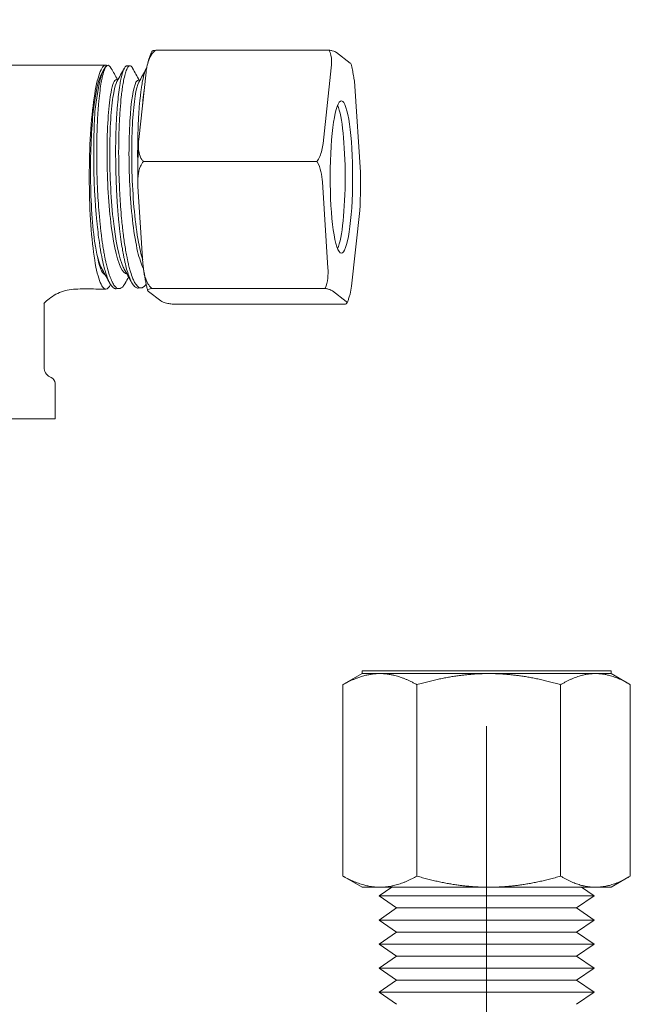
# Model space of a CAD drawing. Header units: inches. Extents: x 1 to 669, y 0 to 417.
# Tile 287 of 317: x 561.1 to 562.63, y 274.39 to 276.86. Entities that reach past the tile are written whole.
import ezdxf

# ---------------------------------------------------------------- set-up
doc = ezdxf.new("R2010")
doc.units = ezdxf.units.IN
doc.header["$LTSCALE"] = 12
doc.header["$MEASUREMENT"] = 0
doc.linetypes.add('C', pattern=[2, 1.25, -0.25, 0.25, -0.25])
doc.layers.add('C', color=4, linetype='C', lineweight=13)
doc.layers.add('D', color=2, linetype='CONTINUOUS')
doc.layers.add('X', color=1, linetype='CONTINUOUS')
doc.styles.get("Standard").update_dxf_attribs({"font": 'SIMPLEX.SHX', "width": 0.875})
doc.dimstyles.new('STANDARD$0', dxfattribs={"dimscale": 32, "dimtxt": 0.09375, "dimasz": 0.0625, "dimexe": 0.03125, "dimexo": 0.03125, "dimgap": 0.03125, "dimtad": 1, "dimtih": 1, "dimtoh": 1, "dimdec": 4, "dimzin": 12, "dimdsep": 46, "dimlunit": 5, "dimtxsty": 'Standard', "dimcen": -0.03125, "dimclrd": 256, "dimclre": 256, "dimclrt": 256, "dimadec": 0, "dimazin": 0, "dimtfac": 0.875, "dimtdec": 4, "dimtofl": 0, "dimtmove": 0, "dimatfit": 3, "dimfxl": 0, "dimtolj": 1, "dimtzin": 12, "dimlwd": 13, "dimlwe": 13, "dimarcsym": 0})

# ---------------------------------------------------------------- blocks, each defined once
blk = doc.blocks.new('*D19')
at = {"layer": 'D', "linetype": 'Continuous', "lineweight": 13}
for p, q in [((530.7712, 253.2758), (530.7712, 298.6089)), ((562.2712, 290.1057), (562.2712, 298.6089)), ((532.7712, 297.6089), (560.2712, 297.6089))]:
    blk.add_line(p, q, dxfattribs=at)
at = {"layer": 'D', "linetype": 'Continuous'}
for points in [[(532.7712, 297.9422), (532.7712, 297.2755), (530.7712, 297.6089)], [(560.2712, 297.9422), (560.2712, 297.2755), (562.2712, 297.6089)]]:
    blk.add_solid(points, dxfattribs=at)
at = {"layer": 'D', "linetype": 'Continuous', "lineweight": -3, "insert": (546.555, 301.6714), "char_height": 3, "attachment_point": 5}
blk.add_mtext('\\A1;31{\\H0.875x;\\S1/2;}{}{\\C2;%%p1}', dxfattribs=at)

msp = doc.modelspace()

# ---------------------------------------------------------------- linework, layer by layer
at = {"layer": 'C'}
msp.add_line((562.27125, 158.08826), (562.27125, 289.1057), dxfattribs=at)
at = {"layer": 'X', "lineweight": 0}
for p, q in [((561.44061, 276.78442), (561.87564, 276.78442)), ((561.89433, 276.77814), (561.92894, 276.75166)), ((561.37594, 276.74495), (561.36839, 276.74518)), ((561.3048, 276.72625), (561.31078, 276.73709)), ((561.3978, 276.56016), (561.41624, 276.72916)), ((561.86053, 276.54985), (561.88122, 276.73947)), ((561.34572, 276.71045), (561.34164, 276.71045)), ((561.4006, 276.70874), (561.39642, 276.70874)), ((561.94044, 276.69415), (561.95436, 276.47805)), ((561.41011, 276.5049), (561.84513, 276.5049)), ((561.87284, 276.23757), (561.85892, 276.45367)), ((561.40823, 276.24932), (561.39583, 276.44192)), ((561.95275, 276.38187), (561.93206, 276.19225)), ((561.3485, 276.18591), (561.34093, 276.18567)), ((561.40357, 276.18764), (561.39598, 276.1874)), ((561.45322, 276.15502), (561.42237, 276.17862)), ((561.43062, 276.18634), (561.86565, 276.18634)), ((561.91895, 276.15358), (561.88434, 276.18006)), ((561.16068, 276.14974), (561.16068, 275.98618)), ((561.48164, 276.1473), (561.91667, 276.1473)), ((561.18768, 275.94866), (561.18768, 275.85961)), ((560.97929, 275.85961), (561.18768, 275.85961)), ((561.95875, 275.22011), (561.91387, 275.1942)), ((562.27658, 275.22706), (561.95875, 275.22706)), ((561.95875, 275.22011), (561.95875, 275.22706)), ((562.00332, 275.22011), (561.95875, 275.22011)), ((562.27658, 275.22011), (562.00332, 275.22011)), ((562.58375, 275.22706), (562.27658, 275.22706)), ((562.54451, 275.22011), (562.27658, 275.22011)), ((562.58375, 275.22011), (562.54451, 275.22011)), ((562.58375, 275.22011), (562.58375, 275.22706)), ((562.58375, 275.22011), (562.62862, 275.1942)), ((561.91045, 275.1922), (561.91045, 274.71197)), ((562.09618, 275.1922), (562.09618, 274.71197)), ((562.45697, 275.1922), (562.45697, 274.71197)), ((562.63204, 275.1922), (562.63204, 274.71197)), ((561.95875, 274.68406), (561.91387, 274.70997)), ((562.58375, 274.68406), (562.62862, 274.70997)), ((561.95875, 274.68406), (562.00332, 274.68406)), ((562.03307, 274.68406), (562.00125, 274.66221)), ((562.00332, 274.68406), (562.27658, 274.68406)), ((562.27658, 274.68406), (562.54451, 274.68406)), ((562.50942, 274.68406), (562.54125, 274.66221)), ((562.54451, 274.68406), (562.58375, 274.68406)), ((562.00125, 274.66221), (562.00128, 274.66221)), ((562.04525, 274.63201), (562.00125, 274.66221)), ((562.00128, 274.66221), (562.54125, 274.66221)), ((562.49725, 274.63201), (562.54125, 274.66221)), ((562.04525, 274.63201), (562.00125, 274.6018)), ((562.04525, 274.63201), (562.04528, 274.63201)), ((562.04528, 274.63201), (562.49725, 274.63201)), ((562.49725, 274.63201), (562.54125, 274.6018)), ((562.00125, 274.6018), (562.00128, 274.6018)), ((562.04525, 274.5716), (562.00125, 274.6018)), ((562.00128, 274.6018), (562.54125, 274.6018)), ((562.49725, 274.5716), (562.54125, 274.6018)), ((562.04525, 274.5716), (562.00125, 274.5414)), ((562.04525, 274.5716), (562.04528, 274.5716)), ((562.04528, 274.5716), (562.49725, 274.5716)), ((562.49725, 274.5716), (562.54125, 274.5414)), ((562.00125, 274.5414), (562.00128, 274.5414)), ((562.04525, 274.51119), (562.00125, 274.5414)), ((562.00128, 274.5414), (562.54125, 274.5414)), ((562.49725, 274.51119), (562.54125, 274.5414)), ((562.04525, 274.51119), (562.00125, 274.48099)), ((562.04525, 274.51119), (562.04528, 274.51119)), ((562.04528, 274.51119), (562.49725, 274.51119)), ((562.49725, 274.51119), (562.54125, 274.48099)), ((562.00125, 274.48099), (562.00128, 274.48099)), ((562.04525, 274.45079), (562.00125, 274.48099)), ((562.00128, 274.48099), (562.54125, 274.48099)), ((562.49725, 274.45079), (562.54125, 274.48099)), ((562.04525, 274.45079), (562.00125, 274.42058)), ((562.04525, 274.45079), (562.04528, 274.45079)), ((562.04528, 274.45079), (562.49725, 274.45079)), ((562.49725, 274.45079), (562.54125, 274.42058)), ((562.00125, 274.42058), (562.00128, 274.42058)), ((562.04525, 274.39038), (562.00125, 274.42058)), ((562.00128, 274.42058), (562.54125, 274.42058)), ((562.49725, 274.39038), (562.54125, 274.42058))]:
    msp.add_line(p, q, dxfattribs=at)
for centre, radius, start, end in [((561.17568, 275.98618), 0.015, 180, 184.50731), ((561.18637, 275.98702), 0.02573, 184.50731, 250.3523), ((561.17268, 275.94866), 0.015, 0, 70.3523)]:
    msp.add_arc(centre, radius, start, end, dxfattribs=at)
at = {"layer": 'X', "lineweight": 0, "extrusion": (0, 0, -1)}
for centre, major_axis, start_param, end_param in [((561.32151, 276.46586), (0, 0.2808), -0.9453593, -0.0809934), ((561.3151, 276.46586), (0, 0.26957), -0.9455111, -0.2617263)]:
    msp.add_ellipse(centre, major_axis=major_axis, ratio=0.1477489, start_param=start_param, end_param=end_param, dxfattribs=at)
at = {"layer": 'X', "lineweight": 0}
for centre, start_param, end_param in [((561.90664, 276.46586), -3.2541746, 3.0290107), ((561.88782, 276.46586), 0.3400187, 2.801574)]:
    msp.add_ellipse(centre, major_axis=(0, -0.191), ratio=0.1477489, start_param=start_param, end_param=end_param, dxfattribs=at)
for points, knots in [([(561.44061, 276.78442), (561.43854, 276.78289), (561.43661, 276.78117), (561.43062, 276.77477), (561.42693, 276.76839), (561.42007, 276.7526), (561.41753, 276.73998), (561.41624, 276.72916)], [-0.42458234, -0.42458234, -0.42458234, -0.42458234, -0.40555872, -0.40555872, -0.351595, -0.351595, -0.25082665, -0.25082665, -0.25082665, -0.25082665]), ([(561.43026, 276.78064), (561.42943, 276.77874), (561.42863, 276.7768), (561.42709, 276.77282), (561.42635, 276.77079), (561.42491, 276.7666), (561.42421, 276.76445), (561.42285, 276.76003), (561.42219, 276.75776), (561.42089, 276.7531), (561.42026, 276.7507), (561.41964, 276.74825)], [0.32321672, 0.32321672, 0.32321672, 0.32321672, 0.36462658, 0.36462658, 0.40603643, 0.40603643, 0.44744628, 0.44744628, 0.48885613, 0.48885613, 0.53026598, 0.53026598, 0.53026598, 0.53026598]), ([(561.43026, 276.78064), (561.43061, 276.78146), (561.43163, 276.78224), (561.43507, 276.78345), (561.43743, 276.78401), (561.44061, 276.78442)], [-1.518813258, -1.518813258, -1.518813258, -1.518813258, -1.466275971, -1.466275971, -1.428018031, -1.428018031, -1.428018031, -1.428018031]), ([(561.88122, 276.73947), (561.88228, 276.74985), (561.88237, 276.76205), (561.87923, 276.77597), (561.87771, 276.78044), (561.87564, 276.78442)], [-0.70602507, -0.70602507, -0.70602507, -0.70602507, -0.60881107, -0.60881107, -0.56936221, -0.56936221, -0.56936221, -0.56936221]), ([(561.87564, 276.78442), (561.87887, 276.78386), (561.88169, 276.78324), (561.8889, 276.78129), (561.89236, 276.77959), (561.89433, 276.77814)], [-1.40629089, -1.40629089, -1.40629089, -1.40629089, -1.36684203, -1.36684203, -1.26962803, -1.26962803, -1.26962803, -1.26962803]), ([(560.54312, 276.39291), (560.54555, 276.3987), (560.54807, 276.40444), (560.56812, 276.44822), (560.58985, 276.48459), (560.64028, 276.5514), (560.66927, 276.58223), (560.73281, 276.6366), (560.76774, 276.66045), (560.84038, 276.69915), (560.87839, 276.71445), (560.98076, 276.74335), (561.04822, 276.74686), (561.18075, 276.74686), (561.24793, 276.74686), (561.3151, 276.74686)], [0.26372751, 0.26372751, 0.26372751, 0.26372751, 0.28252035, 0.28252035, 0.40823959, 0.40823959, 0.53394827, 0.53394827, 0.65966272, 0.65966272, 0.78157749, 0.78157749, 0.97983215, 0.97983215, 1.18359339, 1.18359339, 1.18359339, 1.18359339]), ([(561.3151, 276.18486), (561.30967, 276.18486), (561.30425, 276.19212), (561.29921, 276.20624), (561.2942, 276.22028), (561.28959, 276.24109), (561.28574, 276.26716), (561.28191, 276.29313), (561.27883, 276.3243), (561.27674, 276.35832), (561.27466, 276.3923), (561.27358, 276.42908), (561.27358, 276.46586), (561.27358, 276.50264), (561.27466, 276.53942), (561.27674, 276.5734), (561.27883, 276.60742), (561.28191, 276.63858), (561.28574, 276.66456), (561.28959, 276.69062), (561.2942, 276.71144), (561.29921, 276.72548), (561.30425, 276.7396), (561.30967, 276.74686), (561.3151, 276.74686)], [-2.2264056, -2.2264056, -2.2264056, -2.2264056, -1.9463697, -1.9463697, -1.9463697, -1.6679123, -1.6679123, -1.6679123, -1.3903843, -1.3903843, -1.3903843, -1.1132028, -1.1132028, -1.1132028, -0.8360213, -0.8360213, -0.8360213, -0.5584933, -0.5584933, -0.5584933, -0.2800359, -0.2800359, -0.2800359, 0, 0, 0, 0]), ([(561.29311, 276.46586), (561.29248, 276.48668), (561.29222, 276.50744), (561.29229, 276.53148), (561.29231, 276.53519), (561.29236, 276.54124), (561.29239, 276.54359), (561.29244, 276.54818), (561.29247, 276.55041), (561.29255, 276.55551), (561.2926, 276.55837), (561.29276, 276.56707), (561.2929, 276.57284), (561.29339, 276.59004), (561.29383, 276.60119), (561.29455, 276.6151), (561.29472, 276.61824), (561.29519, 276.62615), (561.2955, 276.63085), (561.29607, 276.63877), (561.29633, 276.64203), (561.2969, 276.64895), (561.29722, 276.65258), (561.29846, 276.66563), (561.29946, 276.67451), (561.30157, 276.6903), (561.30266, 276.69729), (561.30408, 276.70527), (561.30437, 276.70685), (561.30487, 276.70944), (561.30507, 276.71048), (561.3055, 276.71258), (561.30572, 276.71366), (561.30743, 276.72169), (561.30899, 276.7276), (561.31176, 276.73575), (561.31295, 276.73856), (561.31469, 276.74172), (561.31522, 276.74255), (561.31614, 276.74381), (561.31653, 276.74427), (561.31734, 276.7451), (561.31774, 276.74545), (561.31815, 276.74574)], [0.000001, 0.000001, 0.000001, 0.000001, 0.1587597, 0.1587597, 0.1878624, 0.1878624, 0.2065136, 0.2065136, 0.2243254, 0.2243254, 0.247399, 0.247399, 0.2947861, 0.2947861, 0.3904967, 0.3904967, 0.4188963, 0.4188963, 0.4628905, 0.4628905, 0.494614, 0.494614, 0.531415, 0.531415, 0.6298201, 0.6298201, 0.7208771, 0.7208771, 0.7441298, 0.7441298, 0.7600648, 0.7600648, 0.777281, 0.777281, 0.8922892, 0.8922892, 0.9744778, 0.9744778, 1.0100282, 1.0100282, 1.0359952, 1.0359952, 1.0627249, 1.0627249, 1.0627249, 1.0627249]), ([(561.36839, 276.74518), (561.36757, 276.74521), (561.36674, 276.74496), (561.36532, 276.74405), (561.36473, 276.74353), (561.36365, 276.74233), (561.36316, 276.74169), (561.36201, 276.73994), (561.36134, 276.73875), (561.35934, 276.73461), (561.35802, 276.73111), (561.35562, 276.72323), (561.35453, 276.71903), (561.35316, 276.71286), (561.35285, 276.71135), (561.35232, 276.70873), (561.35211, 276.70765), (561.35156, 276.70475), (561.35123, 276.70288), (561.34975, 276.69419), (561.34867, 276.68671), (561.34676, 276.67106), (561.34591, 276.66301), (561.3448, 276.65089), (561.34448, 276.64722), (561.34391, 276.64012), (561.34365, 276.63669), (561.34302, 276.62803), (561.34267, 276.62272), (561.34192, 276.61013), (561.34154, 276.60277), (561.34072, 276.58405), (561.34034, 276.57248), (561.34004, 276.55773), (561.33998, 276.55482), (561.3399, 276.54957), (561.33987, 276.54723), (561.33982, 276.54238), (561.3398, 276.53987), (561.33977, 276.53328), (561.33976, 276.52919), (561.3398, 276.50562), (561.34016, 276.48577), (561.3408, 276.46586)], [3.3501371, 3.3501371, 3.3501371, 3.3501371, 3.4049775, 3.4049775, 3.4440637, 3.4440637, 3.476544, 3.476544, 3.5209307, 3.5209307, 3.6110154, 3.6110154, 3.6896291, 3.6896291, 3.7139999, 3.7139999, 3.7305553, 3.7305553, 3.7576593, 3.7576593, 3.8533229, 3.8533229, 3.9416281, 3.9416281, 3.9785936, 3.9785936, 4.0117968, 4.0117968, 4.0610847, 4.0610847, 4.1259364, 4.1259364, 4.2220991, 4.2220991, 4.245511, 4.245511, 4.2641657, 4.2641657, 4.2840501, 4.2840501, 4.3161283, 4.3161283, 4.4678938, 4.4678938, 4.4678938, 4.4678938]), ([(561.34839, 276.46586), (561.34789, 276.48098), (561.34756, 276.49607), (561.3474, 276.51512), (561.34738, 276.51923), (561.34736, 276.52743), (561.34737, 276.53151), (561.34742, 276.54011), (561.34747, 276.54462), (561.34766, 276.55866), (561.34788, 276.56806), (561.34849, 276.58695), (561.34888, 276.59641), (561.34947, 276.60802), (561.3496, 276.61044), (561.34992, 276.61617), (561.35012, 276.61947), (561.35045, 276.62466), (561.35057, 276.62659), (561.35086, 276.6309), (561.35103, 276.63327), (561.35202, 276.6469), (561.35294, 276.65752), (561.35455, 276.67268), (561.35515, 276.67777), (561.35628, 276.68642), (561.35679, 276.69008), (561.3577, 276.69599), (561.35808, 276.69834), (561.35891, 276.70315), (561.35936, 276.7056), (561.361, 276.71394), (561.36224, 276.71925), (561.36482, 276.72843), (561.36615, 276.73229), (561.3679, 276.73633), (561.3683, 276.73718), (561.36896, 276.73848), (561.36923, 276.73897), (561.36984, 276.74005), (561.37019, 276.74061), (561.37175, 276.74288), (561.37296, 276.74403), (561.37525, 276.74506), (561.37633, 276.74507), (561.3782, 276.74426), (561.37898, 276.74368), (561.38024, 276.74232), (561.38073, 276.7417), (561.38163, 276.74038), (561.38205, 276.73971), (561.38246, 276.73897)], [0.000001, 0.000001, 0.000001, 0.000001, 0.1152593, 0.1152593, 0.1471524, 0.1471524, 0.1791204, 0.1791204, 0.2148403, 0.2148403, 0.2912359, 0.2912359, 0.3719078, 0.3719078, 0.3934184, 0.3934184, 0.4233451, 0.4233451, 0.4412868, 0.4412868, 0.4637532, 0.4637532, 0.5722036, 0.5722036, 0.6308083, 0.6308083, 0.6768909, 0.6768909, 0.7088059, 0.7088059, 0.744716, 0.744716, 0.8365515, 0.8365515, 0.9281701, 0.9281701, 0.9552267, 0.9552267, 0.9729194, 0.9729194, 0.9966339, 0.9966339, 1.0776714, 1.0776714, 1.1495599, 1.1495599, 1.2013036, 1.2013036, 1.2338657, 1.2338657, 1.2613261, 1.2613261, 1.2613261, 1.2613261]), ([(561.93858, 276.7106), (561.93812, 276.71342), (561.93765, 276.7162), (561.93669, 276.72165), (561.9362, 276.72432), (561.93521, 276.72956), (561.9347, 276.73213), (561.93367, 276.73716), (561.93314, 276.73962), (561.93207, 276.74444), (561.93153, 276.7468), (561.93097, 276.74911)], [5.54732546, 5.54732546, 5.54732546, 5.54732546, 5.58459829, 5.58459829, 5.62187111, 5.62187111, 5.65914394, 5.65914394, 5.69641676, 5.69641676, 5.73368959, 5.73368959, 5.73368959, 5.73368959]), ([(561.41778, 276.7396), (561.41773, 276.73952), (561.41768, 276.73945), (561.41728, 276.73886), (561.41695, 276.73831), (561.41633, 276.73721), (561.41605, 276.73667), (561.41527, 276.73508), (561.41478, 276.73396), (561.41357, 276.73091), (561.41287, 276.72888), (561.41054, 276.7213), (561.40898, 276.71478), (561.40702, 276.70468), (561.40655, 276.70213), (561.40569, 276.69713), (561.4053, 276.6947), (561.40435, 276.68854), (561.4038, 276.68472), (561.40259, 276.67557), (561.40193, 276.67013), (561.4003, 276.65513), (561.39939, 276.64515), (561.39842, 276.6322), (561.39825, 276.6298), (561.39796, 276.62536), (561.39783, 276.62333), (561.39748, 276.61764), (561.39727, 276.61395), (561.3968, 276.60474), (561.39655, 276.59916), (561.39578, 276.57932), (561.39541, 276.56455), (561.39516, 276.5447), (561.39512, 276.54002), (561.39507, 276.53109), (561.39506, 276.52685), (561.39507, 276.51833), (561.39509, 276.51405), (561.39518, 276.50092), (561.39531, 276.49202), (561.39549, 276.48309)], [3.4497419, 3.4497419, 3.4497419, 3.4497419, 3.45321667, 3.45321667, 3.47576218, 3.47576218, 3.49468463, 3.49468463, 3.52873026, 3.52873026, 3.57888843, 3.57888843, 3.69702917, 3.69702917, 3.73450162, 3.73450162, 3.76757096, 3.76757096, 3.81561011, 3.81561011, 3.87773093, 3.87773093, 3.97922015, 3.97922015, 4.00198514, 4.00198514, 4.02083546, 4.02083546, 4.05429392, 4.05429392, 4.10304663, 4.10304663, 4.22456666, 4.22456666, 4.26169379, 4.26169379, 4.29485697, 4.29485697, 4.32801807, 4.32801807, 4.39626387, 4.39626387, 4.39626387, 4.39626387]), ([(561.36842, 276.2222), (561.36289, 276.22256), (561.35737, 276.22836), (561.34166, 276.26226), (561.3325, 276.30678), (561.32047, 276.41666), (561.31764, 276.48148), (561.31868, 276.59753), (561.32253, 276.64816), (561.33211, 276.69948), (561.33688, 276.71045), (561.34164, 276.71045)], [0.813626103, 0.813626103, 0.813626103, 0.813626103, 0.820477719, 0.820477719, 0.834287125, 0.834287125, 0.848096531, 0.848096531, 0.861905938, 0.861905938, 0.871558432, 0.871558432, 0.871558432, 0.871558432]), ([(561.36144, 276.23484), (561.36063, 276.2363), (561.35983, 276.23789), (561.34853, 276.26226), (561.33937, 276.30678), (561.32734, 276.41666), (561.32451, 276.48148), (561.32555, 276.59753), (561.3294, 276.64816), (561.33745, 276.69128), (561.34017, 276.7004), (561.34301, 276.70554)], [0.819432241, 0.819432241, 0.819432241, 0.819432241, 0.820477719, 0.820477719, 0.834287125, 0.834287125, 0.848096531, 0.848096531, 0.861905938, 0.861905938, 0.867811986, 0.867811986, 0.867811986, 0.867811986]), ([(561.40946, 276.23692), (561.40431, 276.24637), (561.39941, 276.26074), (561.38598, 276.31789), (561.37919, 276.3743), (561.37248, 276.49398), (561.37258, 276.55665), (561.37852, 276.65539), (561.38431, 276.69096), (561.39268, 276.70702), (561.39455, 276.70874), (561.39642, 276.70874)], [0.70329857, 0.70329857, 0.70329857, 0.70329857, 0.710002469, 0.710002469, 0.723811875, 0.723811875, 0.737621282, 0.737621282, 0.751430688, 0.751430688, 0.755251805, 0.755251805, 0.755251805, 0.755251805]), ([(561.40765, 276.25825), (561.40565, 276.26452), (561.40373, 276.27159), (561.39285, 276.31789), (561.38606, 276.3743), (561.37935, 276.49398), (561.37945, 276.55665), (561.38539, 276.65539), (561.39118, 276.69096), (561.39783, 276.70373), (561.39793, 276.70391), (561.39803, 276.70408)], [0.707193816, 0.707193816, 0.707193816, 0.707193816, 0.710002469, 0.710002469, 0.723811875, 0.723811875, 0.737621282, 0.737621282, 0.751430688, 0.751430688, 0.751633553, 0.751633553, 0.751633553, 0.751633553]), ([(561.40715, 276.64582), (561.40733, 276.64789), (561.40751, 276.64994), (561.40857, 276.66121), (561.40953, 276.66989), (561.41074, 276.67937), (561.41093, 276.68079), (561.41112, 276.68218)], [0.49770348, 0.49770348, 0.49770348, 0.49770348, 0.51848596, 0.51848596, 0.61360446, 0.61360446, 0.63059522, 0.63059522, 0.63059522, 0.63059522]), ([(561.29267, 276.27268), (561.29135, 276.27878), (561.29011, 276.2854), (561.28893, 276.29253), (561.28871, 276.29389), (561.28849, 276.29527), (561.28827, 276.29667), (561.2815, 276.34003), (561.2773, 276.40186), (561.27671, 276.46499), (561.27619, 276.52035), (561.27843, 276.57689), (561.28281, 276.62365)], [0, 0, 0, 0, 0.0008124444, 0.0008124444, 0.0008124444, 0.000967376, 0.000967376, 0.000967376, 0.0057714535, 0.0057714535, 0.0057714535, 0.0099836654, 0.0099836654, 0.0099836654, 0.0099836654]), ([(561.28788, 276.63025), (561.28704, 276.61754), (561.28636, 276.60407), (561.2857, 276.58599), (561.28557, 276.58193), (561.28533, 276.57379), (561.28522, 276.56971), (561.28502, 276.56118), (561.28494, 276.55673), (561.28473, 276.54314), (561.28465, 276.5339), (561.28461, 276.50887), (561.28478, 276.49292), (561.28523, 276.47485), (561.28528, 276.4728), (561.28538, 276.46912), (561.28543, 276.46749), (561.28548, 276.46586)], [0.000001, 0.000001, 0.000001, 0.000001, 0.11951006, 0.11951006, 0.15359727, 0.15359727, 0.18718332, 0.18718332, 0.22313993, 0.22313993, 0.29600235, 0.29600235, 0.41825521, 0.41825521, 0.43388138, 0.43388138, 0.44632, 0.44632, 0.44632, 0.44632]), ([(561.39707, 276.55008), (561.39682, 276.54376), (561.3966, 276.53739), (561.39621, 276.52457), (561.39604, 276.51813), (561.39577, 276.50519), (561.39566, 276.49869), (561.3955, 276.48566), (561.39545, 276.47913), (561.39541, 276.46606), (561.39542, 276.45953), (561.39546, 276.453)], [1.30709843, 1.30709843, 1.30709843, 1.30709843, 1.36780586, 1.36780586, 1.4285133, 1.4285133, 1.48922073, 1.48922073, 1.54992817, 1.54992817, 1.6106356, 1.6106356, 1.6106356, 1.6106356]), ([(561.3978, 276.56016), (561.39672, 276.54934), (561.39651, 276.53672), (561.39992, 276.52093), (561.40223, 276.51454), (561.40681, 276.50815), (561.40837, 276.50642), (561.41011, 276.5049)], [-1.59812162, -1.59812162, -1.59812162, -1.59812162, -1.49735327, -1.49735327, -1.44338955, -1.44338955, -1.42436593, -1.42436593, -1.42436593, -1.42436593]), ([(561.84513, 276.5049), (561.84807, 276.50887), (561.85057, 276.51334), (561.85675, 276.52726), (561.85932, 276.53946), (561.86053, 276.54985)], [-1.40629089, -1.40629089, -1.40629089, -1.40629089, -1.36684203, -1.36684203, -1.26962803, -1.26962803, -1.26962803, -1.26962803]), ([(561.41011, 276.5049), (561.40661, 276.50155), (561.40381, 276.49704), (561.39538, 276.47802), (561.39487, 276.45854), (561.39583, 276.44192)], [-0.42553153, -0.42553153, -0.42553153, -0.42553153, -0.38727359, -0.38727359, -0.2508371, -0.2508371, -0.2508371, -0.2508371]), ([(561.85892, 276.45367), (561.85778, 276.47004), (561.85452, 276.48931), (561.84558, 276.50419), (561.84536, 276.50454), (561.84513, 276.5049)], [-0.70799241, -0.70799241, -0.70799241, -0.70799241, -0.57314198, -0.57314198, -0.56987802, -0.56987802, -0.56987802, -0.56987802]), ([(561.28548, 276.46586), (561.28554, 276.4641), (561.2856, 276.46234), (561.28573, 276.45837), (561.28581, 276.45614), (561.28631, 276.44324), (561.28682, 276.43259), (561.28813, 276.40954), (561.28897, 276.3972), (561.29025, 276.38088), (561.29059, 276.3767), (561.2913, 276.36843), (561.29167, 276.36434), (561.29246, 276.35585), (561.29289, 276.35146), (561.29425, 276.33825), (561.29522, 276.3296), (561.29741, 276.31187), (561.29864, 276.30286), (561.3003, 276.29196), (561.30065, 276.28971), (561.30151, 276.28439), (561.30202, 276.28135), (561.30285, 276.27658), (561.30317, 276.27481), (561.3039, 276.2708), (561.30433, 276.26857), (561.30643, 276.25782), (561.3082, 276.24983), (561.31136, 276.23718), (561.31272, 276.23222), (561.31515, 276.22414), (561.3162, 276.22088), (561.31798, 276.21578), (561.3187, 276.21384), (561.32021, 276.20996), (561.32101, 276.20804), (561.32348, 276.20249), (561.32516, 276.19925), (561.32871, 276.19354), (561.33057, 276.19118), (561.33296, 276.18896), (561.33347, 276.18853), (561.33468, 276.18762), (561.33538, 276.18717), (561.33652, 276.1866), (561.33695, 276.18641), (561.33794, 276.18605), (561.33851, 276.1859), (561.33969, 276.18569), (561.34031, 276.18565), (561.34093, 276.18567)], [0.000001, 0.000001, 0.000001, 0.000001, 0.0134016, 0.0134016, 0.0303364, 0.0303364, 0.1118744, 0.1118744, 0.208285, 0.208285, 0.2418407, 0.2418407, 0.2751802, 0.2751802, 0.3117268, 0.3117268, 0.3864044, 0.3864044, 0.4695783, 0.4695783, 0.4915746, 0.4915746, 0.5221669, 0.5221669, 0.5405438, 0.5405438, 0.5643433, 0.5643433, 0.6572977, 0.6572977, 0.724159, 0.724159, 0.7743415, 0.7743415, 0.8076463, 0.8076463, 0.8442866, 0.8442866, 0.9201083, 0.9201083, 1.0020524, 1.0020524, 1.0238776, 1.0238776, 1.0543116, 1.0543116, 1.0726724, 1.0726724, 1.0965628, 1.0965628, 1.1228575, 1.1228575, 1.1228575, 1.1228575]), ([(561.36404, 276.19991), (561.36373, 276.19935), (561.36342, 276.1988), (561.361, 276.19472), (561.35886, 276.19192), (561.35482, 276.18812), (561.35293, 276.18694), (561.35018, 276.18607), (561.34932, 276.18593), (561.34771, 276.18589), (561.34697, 276.18596), (561.34518, 276.18636), (561.34415, 276.18677), (561.34105, 276.18856), (561.33901, 276.19047), (561.33519, 276.19544), (561.33342, 276.19832), (561.33118, 276.20271), (561.33069, 276.2037), (561.32982, 276.20557), (561.32943, 276.20643), (561.3285, 276.20856), (561.32795, 276.20986), (561.32582, 276.21517), (561.32425, 276.21958), (561.32037, 276.23183), (561.3181, 276.24022), (561.31525, 276.25262), (561.31454, 276.25582), (561.31328, 276.2619), (561.31271, 276.26474), (561.31139, 276.2716), (561.31065, 276.27568), (561.30906, 276.28495), (561.30822, 276.29019), (561.30596, 276.30522), (561.30461, 276.31533), (561.30281, 276.33032), (561.30229, 276.33488), (561.30154, 276.34178), (561.3013, 276.34408), (561.30081, 276.3487), (561.30058, 276.35103), (561.29989, 276.35794), (561.29945, 276.36255), (561.29808, 276.3777), (561.29721, 276.3884), (561.29573, 276.40952), (561.2951, 276.41989), (561.29432, 276.43496), (561.29411, 276.43959), (561.29375, 276.44776), (561.29361, 276.4513), (561.29335, 276.45851), (561.29323, 276.46219), (561.29311, 276.46586)], [3.1201766, 3.1201766, 3.1201766, 3.1201766, 3.1339332, 3.1339332, 3.2260752, 3.2260752, 3.3062212, 3.3062212, 3.3428542, 3.3428542, 3.3746065, 3.3746065, 3.418967, 3.418967, 3.5079644, 3.5079644, 3.5867806, 3.5867806, 3.608709, 3.608709, 3.6263683, 3.6263683, 3.6510216, 3.6510216, 3.7239002, 3.7239002, 3.8355398, 3.8355398, 3.8728885, 3.8728885, 3.9042316, 3.9042316, 3.9470121, 3.9470121, 3.9988118, 3.9988118, 4.0913554, 4.0913554, 4.1308773, 4.1308773, 4.1503227, 4.1503227, 4.1698479, 4.1698479, 4.2078561, 4.2078561, 4.2932373, 4.2932373, 4.3735948, 4.3735948, 4.4090756, 4.4090756, 4.4361138, 4.4361138, 4.4641069, 4.4641069, 4.4641069, 4.4641069]), ([(561.3408, 276.46586), (561.34092, 276.4623), (561.34104, 276.45874), (561.3413, 276.45176), (561.34144, 276.44834), (561.34179, 276.44019), (561.34201, 276.43547), (561.34275, 276.42048), (561.34334, 276.4103), (561.34496, 276.3859), (561.34607, 276.37186), (561.34759, 276.35582), (561.34783, 276.35341), (561.34829, 276.34883), (561.34852, 276.34667), (561.34905, 276.34164), (561.34937, 276.3388), (561.35075, 276.32674), (561.35189, 276.31778), (561.35422, 276.30126), (561.35539, 276.29365), (561.35749, 276.2811), (561.3584, 276.27601), (561.35993, 276.26795), (561.36053, 276.26488), (561.36181, 276.25866), (561.36248, 276.25553), (561.36454, 276.24631), (561.36596, 276.24052), (561.36911, 276.22894), (561.37084, 276.22329), (561.3731, 276.21689), (561.37357, 276.21561), (561.3747, 276.21263), (561.37537, 276.21099), (561.37644, 276.20848), (561.37685, 276.20757), (561.37779, 276.20554), (561.37832, 276.20445), (561.38089, 276.19944), (561.38297, 276.1962), (561.38664, 276.19183), (561.38823, 276.19037), (561.391, 276.18855), (561.39219, 276.18801), (561.39416, 276.1875), (561.39494, 276.1874), (561.39581, 276.1874), (561.3959, 276.1874), (561.39598, 276.1874)], [0.000001, 0.000001, 0.000001, 0.000001, 0.0271508, 0.0271508, 0.0532419, 0.0532419, 0.0894606, 0.0894606, 0.168377, 0.168377, 0.2808929, 0.2808929, 0.3009488, 0.3009488, 0.3191953, 0.3191953, 0.343499, 0.343499, 0.4231832, 0.4231832, 0.4959133, 0.4959133, 0.5483767, 0.5483767, 0.5819255, 0.5819255, 0.6179886, 0.6179886, 0.6912823, 0.6912823, 0.7757476, 0.7757476, 0.7978646, 0.7978646, 0.8285361, 0.8285361, 0.846918, 0.846918, 0.8707643, 0.8707643, 0.961066, 0.961066, 1.0285227, 1.0285227, 1.0788811, 1.0788811, 1.112195, 1.112195, 1.1159276, 1.1159276, 1.1159276, 1.1159276]), ([(561.41639, 276.19749), (561.41632, 276.19739), (561.41626, 276.19729), (561.41408, 276.19401), (561.41195, 276.19162), (561.40894, 276.18939), (561.40809, 276.18889), (561.40679, 276.18831), (561.40635, 276.18815), (561.40543, 276.18788), (561.40495, 276.18778), (561.40332, 276.18756), (561.40217, 276.18763), (561.39858, 276.18853), (561.39614, 276.19012), (561.3924, 276.1941), (561.39107, 276.19583), (561.38899, 276.19902), (561.38824, 276.20029), (561.38674, 276.20303), (561.38599, 276.2045), (561.38396, 276.20882), (561.38268, 276.21187), (561.37944, 276.22049), (561.37752, 276.22649), (561.37456, 276.23706), (561.3735, 276.24118), (561.37203, 276.24723), (561.37162, 276.24898), (561.37086, 276.25228), (561.37052, 276.25383), (561.36956, 276.25818), (561.36895, 276.26105), (561.3679, 276.26621), (561.36746, 276.26847), (561.36509, 276.28083), (561.36326, 276.29163), (561.36073, 276.30882), (561.35992, 276.31472), (561.35868, 276.32444), (561.35822, 276.32816), (561.35739, 276.33532), (561.357, 276.33875), (561.35593, 276.34868), (561.35528, 276.35528), (561.35375, 276.3719), (561.35293, 276.38204), (561.35157, 276.40117), (561.35101, 276.4101), (561.35034, 276.42196), (561.35018, 276.42482), (561.34992, 276.42991), (561.3498, 276.43214), (561.34957, 276.43685), (561.34946, 276.43933), (561.34898, 276.4498), (561.34866, 276.45783), (561.34839, 276.46586)], [3.1367955, 3.1367955, 3.1367955, 3.1367955, 3.1397535, 3.1397535, 3.2329882, 3.2329882, 3.2697112, 3.2697112, 3.288547, 3.288547, 3.3088675, 3.3088675, 3.3575596, 3.3575596, 3.4604681, 3.4604681, 3.517908, 3.517908, 3.5511474, 3.5511474, 3.5845243, 3.5845243, 3.6431423, 3.6431423, 3.7359749, 3.7359749, 3.7901111, 3.7901111, 3.8115649, 3.8115649, 3.8298092, 3.8298092, 3.8623779, 3.8623779, 3.8869615, 3.8869615, 3.9946206, 3.9946206, 4.0486116, 4.0486116, 4.0814406, 4.0814406, 4.1109094, 4.1109094, 4.1659878, 4.1659878, 4.2475417, 4.2475417, 4.3172102, 4.3172102, 4.3392611, 4.3392611, 4.3564268, 4.3564268, 4.3753819, 4.3753819, 4.4366057, 4.4366057, 4.4366057, 4.4366057]), ([(561.95345, 276.39183), (561.95362, 276.39676), (561.95377, 276.40171), (561.95404, 276.41166), (561.95416, 276.41665), (561.95436, 276.42667), (561.95445, 276.43169), (561.95458, 276.44175), (561.95463, 276.4468), (561.95469, 276.45689), (561.95471, 276.46194), (561.9547, 276.46699)], [4.48468645, 4.48468645, 4.48468645, 4.48468645, 4.53091928, 4.53091928, 4.57715212, 4.57715212, 4.62338495, 4.62338495, 4.66961779, 4.66961779, 4.71585062, 4.71585062, 4.71585062, 4.71585062]), ([(561.31352, 276.22049), (561.31315, 276.22059), (561.31278, 276.22073), (561.31242, 276.22091), (561.30527, 276.22445), (561.29836, 276.24271), (561.29267, 276.27268)], [0.0010190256, 0.0010190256, 0.0010190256, 0.0010190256, 0.0012096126, 0.0012096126, 0.0012096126, 0.0049261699, 0.0049261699, 0.0049261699, 0.0049261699]), ([(561.40823, 276.24932), (561.40941, 276.23269), (561.41243, 276.21321), (561.42331, 276.1942), (561.42669, 276.18969), (561.43062, 276.18634)], [-1.60271246, -1.60271246, -1.60271246, -1.60271246, -1.46627597, -1.46627597, -1.42801803, -1.42801803, -1.42801803, -1.42801803]), ([(561.40997, 276.2333), (561.41056, 276.22936), (561.41118, 276.22551), (561.41243, 276.21801), (561.41308, 276.21435), (561.41441, 276.20722), (561.41509, 276.20375), (561.41648, 276.19702), (561.41719, 276.19374), (561.41866, 276.1874), (561.41941, 276.18432), (561.42018, 276.18134)], [2.36845693, 2.36845693, 2.36845693, 2.36845693, 2.41944373, 2.41944373, 2.47043052, 2.47043052, 2.52141732, 2.52141732, 2.57240412, 2.57240412, 2.62339091, 2.62339091, 2.62339091, 2.62339091]), ([(561.86565, 276.18634), (561.86583, 276.1867), (561.866, 276.18705), (561.87303, 276.20193), (561.8738, 276.2212), (561.87284, 276.23757)], [-1.40972056, -1.40972056, -1.40972056, -1.40972056, -1.4064566, -1.4064566, -1.27160617, -1.27160617, -1.27160617, -1.27160617]), ([(561.26575, 276.18506), (561.26065, 276.18506), (561.25556, 276.18504), (561.24274, 276.18491), (561.23527, 276.18486), (561.22168, 276.18315), (561.21507, 276.18172), (561.19583, 276.17563), (561.1834, 276.16907), (561.16807, 276.15699), (561.16382, 276.15309), (561.15985, 276.14887)], [0, 0, 0, 0, 0.0155079, 0.0155079, 0.03909349, 0.03909349, 0.0614346, 0.0614346, 0.10576159, 0.10576159, 0.12401915, 0.12401915, 0.12401915, 0.12401915]), ([(561.43062, 276.18634), (561.42744, 276.18593), (561.42508, 276.18538), (561.41846, 276.18305), (561.41982, 276.18066), (561.42237, 276.17862)], [-0.42553153, -0.42553153, -0.42553153, -0.42553153, -0.38727359, -0.38727359, -0.2508371, -0.2508371, -0.2508371, -0.2508371]), ([(561.88434, 276.18006), (561.88237, 276.18151), (561.8789, 276.18322), (561.8717, 276.18516), (561.86888, 276.18578), (561.86565, 276.18634)], [-0.70602507, -0.70602507, -0.70602507, -0.70602507, -0.60881107, -0.60881107, -0.56936221, -0.56936221, -0.56936221, -0.56936221]), ([(561.45322, 276.15502), (561.45599, 276.15298), (561.46087, 276.15059), (561.47358, 276.14826), (561.47738, 276.14771), (561.48164, 276.1473)], [-1.60271246, -1.60271246, -1.60271246, -1.60271246, -1.46627597, -1.46627597, -1.42801803, -1.42801803, -1.42801803, -1.42801803]), ([(561.91667, 276.1473), (561.91844, 276.14786), (561.91964, 276.14848), (561.92176, 276.15042), (561.92077, 276.15213), (561.91895, 276.15358)], [-1.40629089, -1.40629089, -1.40629089, -1.40629089, -1.36684203, -1.36684203, -1.26962803, -1.26962803, -1.26962803, -1.26962803]), ([(561.92091, 276.14994), (561.92146, 276.1513), (561.92199, 276.15269), (561.92304, 276.15551), (561.92355, 276.15695), (561.92455, 276.15987), (561.92504, 276.16136), (561.92601, 276.16439), (561.92648, 276.16593), (561.92741, 276.16907), (561.92786, 276.17067), (561.92831, 276.17229)], [3.49215802, 3.49215802, 3.49215802, 3.49215802, 3.52042453, 3.52042453, 3.54869103, 3.54869103, 3.57695754, 3.57695754, 3.60522405, 3.60522405, 3.63349056, 3.63349056, 3.63349056, 3.63349056])]:
    msp.add_open_spline(points, degree=3, knots=knots, dxfattribs=at)
for points in [[(561.3151, 276.74686), (561.31625, 276.74686), (561.3174, 276.74653), (561.31855, 276.74588)], [(561.31815, 276.74574), (561.32139, 276.74708), (561.32506, 276.74544), (561.32884, 276.73856)], [(561.92894, 276.75166), (561.92995, 276.75085), (561.93071, 276.74997), (561.93097, 276.74911)], [(561.32884, 276.73856), (561.33402, 276.72919), (561.3392, 276.71982), (561.34438, 276.71045)], [(561.34301, 276.70554), (561.34921, 276.71675), (561.35541, 276.72796), (561.36161, 276.73917)], [(561.38246, 276.73897), (561.38803, 276.72889), (561.3936, 276.71881), (561.39917, 276.70874)], [(561.39803, 276.70408), (561.4042, 276.71524), (561.41037, 276.72641), (561.41654, 276.73757)], [(561.93858, 276.7106), (561.93945, 276.70498), (561.94007, 276.69936), (561.94044, 276.69415)], [(561.95436, 276.47805), (561.95457, 276.47451), (561.95468, 276.47078), (561.9547, 276.46699)], [(561.95345, 276.39183), (561.95333, 276.38843), (561.95308, 276.38509), (561.95275, 276.38187)], [(561.30664, 276.23293), (561.30169, 276.24188), (561.29696, 276.25537), (561.29267, 276.27268)], [(561.32524, 276.19928), (561.31904, 276.2105), (561.31284, 276.22172), (561.30664, 276.23293)], [(561.37993, 276.20139), (561.37376, 276.21254), (561.3676, 276.22369), (561.36144, 276.23484)], [(561.37239, 276.21503), (561.36961, 276.20999), (561.36682, 276.20495), (561.36404, 276.19991)], [(561.3151, 276.18486), (561.2986, 276.18486), (561.28215, 276.18506), (561.26575, 276.18506)], [(561.3269, 276.19645), (561.32307, 276.18877), (561.31909, 276.18486), (561.3151, 276.18486)], [(561.93206, 276.19225), (561.93133, 276.1859), (561.93016, 276.17906), (561.92831, 276.17229)]]:
    msp.add_open_spline(points, degree=3, dxfattribs=at)
for points, weights in [([(562.00332, 275.22011), (561.96022, 275.22011), (561.91045, 275.1922)], [2.59466629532, 2.59466629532, 2.40837763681]), ([(562.09618, 275.1922), (562.04642, 275.22011), (562.00332, 275.22011)], [2.40837763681, 2.59466629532, 2.59466629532]), ([(562.27658, 275.22011), (562.19286, 275.22011), (562.09618, 275.1922)], [2.59466629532, 2.59466629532, 2.40837763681]), ([(562.45697, 275.1922), (562.3603, 275.22011), (562.27658, 275.22011)], [2.40837763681, 2.59466629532, 2.59466629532]), ([(562.54451, 275.22011), (562.50388, 275.22011), (562.45697, 275.1922)], [2.59466629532, 2.59466629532, 2.40837763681]), ([(562.63204, 275.1922), (562.58513, 275.22011), (562.54451, 275.22011)], [2.40837763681, 2.59466629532, 2.59466629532]), ([(561.91045, 275.1922), (561.91217, 275.19322), (561.91387, 275.1942)], [2.40837763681, 2.41472197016, 2.42085023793]), ([(561.91387, 274.70997), (561.91217, 274.71095), (561.91045, 274.71197)], [2.42085023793, 2.41472197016, 2.40837763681]), ([(561.91045, 274.71197), (561.96022, 274.68406), (562.00332, 274.68406)], [2.40837763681, 2.59466629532, 2.59466629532]), ([(562.00332, 274.68406), (562.04642, 274.68406), (562.09618, 274.71197)], [2.59466629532, 2.59466629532, 2.40837763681]), ([(562.09618, 274.71197), (562.19286, 274.68406), (562.27658, 274.68406)], [2.40837763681, 2.59466629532, 2.59466629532]), ([(562.27658, 274.68406), (562.3603, 274.68406), (562.45697, 274.71197)], [2.59466629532, 2.59466629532, 2.40837763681]), ([(562.45697, 274.71197), (562.50388, 274.68406), (562.54451, 274.68406)], [2.40837763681, 2.59466629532, 2.59466629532]), ([(562.54451, 274.68406), (562.58513, 274.68406), (562.63204, 274.71197)], [2.59466629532, 2.59466629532, 2.40837763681])]:
    msp.add_rational_spline(points, weights, degree=2, dxfattribs=at)

# ---------------------------------------------------------------- dimensions: what is measured, and where the dimension line sits
at = {"layer": 'D', "linetype": 'Continuous', "lineweight": -3}
dim = msp.add_linear_dim(base=(562.27125, 297.60886), p1=(530.77125, 252.27576), p2=(562.27125, 289.1057), text='<>{}{\\C2;%%p1}', dimstyle='STANDARD$0', override={"dimdec": 1, "dimtp": 1, "dimtm": 1, "dimarcsym": 1}, dxfattribs=at)
dim.commit()
dim.dimension.update_dxf_attribs({"geometry": '*D19', "text_midpoint": (546.555, 297.60886), "dimtype": 160})

doc.saveas('drawing.dxf')
